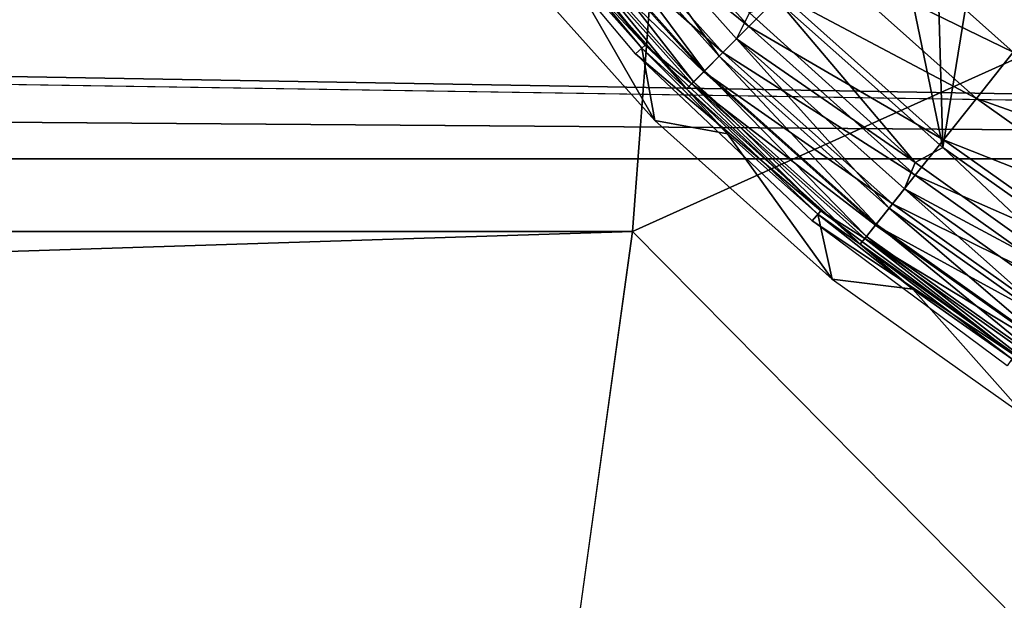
# Model space of a CAD drawing. Header units: millimetres. Extents: x -60 to 60, y -60 to 60.
# Tile 269 of 367: x 36.83 to 40.6, y -7.57 to -5.35. Entities that reach past the tile are written whole.
import ezdxf

# ---------------------------------------------------------------- set-up
doc = ezdxf.new("R2010")
doc.units = ezdxf.units.MM
doc.header["$LTSCALE"] = 81.481481
for name, color, linetype in [('103', 7, 'CONTINUOUS'), ('216', 7, 'CONTINUOUS'), ('249', 7, 'CONTINUOUS'), ('275', 7, 'CONTINUOUS'), ('3', 7, 'CONTINUOUS'), ('323', 7, 'CONTINUOUS'), ('87', 7, 'CONTINUOUS'), ('90', 7, 'CONTINUOUS')]:
    doc.layers.add(name, color=color, linetype=linetype)

msp = doc.modelspace()

# ---------------------------------------------------------------- linework, layer by layer
at = {"layer": '103', "color": 7, "linetype": 'Continuous', "true_color": 0xf5f5f5}
for points in [[(39.5071, -5.4929, 2.1069), (39.0003, -4.7846, 2.0485), (38.9267, -4.8433, 2.1069), (39.5071, -5.4929, 2.1069)], [(39.5737, -5.4263, 2.0485), (39.0003, -4.7846, 2.0485), (39.5071, -5.4929, 2.1069), (39.5737, -5.4263, 2.0485)], [(39.5737, -5.4263, 2.0485), (39.6227, -5.3269, 2.0123), (39.0003, -4.7846, 2.0485), (39.5737, -5.4263, 2.0485)], [(39.4513, -5.5487, 2.1846), (38.9267, -4.8433, 2.1069), (38.8649, -4.8926, 2.1846), (39.4513, -5.5487, 2.1846)], [(39.5071, -5.4929, 2.1069), (38.9267, -4.8433, 2.1069), (39.4513, -5.5487, 2.1846), (39.5071, -5.4929, 2.1069)], [(39.4089, -5.5911, 2.2779), (38.8649, -4.8926, 2.1846), (38.818, -4.93, 2.2779), (39.4089, -5.5911, 2.2779)], [(39.4513, -5.5487, 2.1846), (38.8649, -4.8926, 2.1846), (39.4089, -5.5911, 2.2779), (39.4513, -5.5487, 2.1846)], [(39.3821, -5.6179, 2.382), (38.818, -4.93, 2.2779), (38.7884, -4.9536, 2.382), (39.3821, -5.6179, 2.382)], [(39.4089, -5.5911, 2.2779), (38.818, -4.93, 2.2779), (39.3821, -5.6179, 2.382), (39.4089, -5.5911, 2.2779)], [(38.903, -5.116, 2.4913), (39.2108, -5.4618, 2.4913), (38.7884, -4.9536, 2.382), (38.903, -5.116, 2.4913)], [(39.2108, -5.4618, 2.4913), (39.3821, -5.6179, 2.382), (38.7884, -4.9536, 2.382), (39.2108, -5.4618, 2.4913)], [(39.7394, -5.2881, 2), (39.6227, -5.3269, 2.0123), (40.2569, -5.8987, 2.0123), (39.7394, -5.2881, 2)], [(40.3624, -5.8422, 2), (39.7394, -5.2881, 2), (40.2569, -5.8987, 2.0123), (40.3624, -5.8422, 2)], [(40.2569, -5.8987, 2.0123), (39.6227, -5.3269, 2.0123), (39.5737, -5.4263, 2.0485), (40.2569, -5.8987, 2.0123)], [(40.1567, -6.0733, 2.1069), (39.5737, -5.4263, 2.0485), (39.5071, -5.4929, 2.1069), (40.1567, -6.0733, 2.1069)], [(40.2154, -5.9997, 2.0485), (39.5737, -5.4263, 2.0485), (40.1567, -6.0733, 2.1069), (40.2154, -5.9997, 2.0485)], [(40.2154, -5.9997, 2.0485), (40.2569, -5.8987, 2.0123), (39.5737, -5.4263, 2.0485), (40.2154, -5.9997, 2.0485)], [(39.2108, -5.4618, 2.4913), (39.5382, -5.7892, 2.4913), (39.3821, -5.6179, 2.382), (39.2108, -5.4618, 2.4913)], [(40.1074, -6.1351, 2.1846), (39.5071, -5.4929, 2.1069), (39.4513, -5.5487, 2.1846), (40.1074, -6.1351, 2.1846)], [(40.1567, -6.0733, 2.1069), (39.5071, -5.4929, 2.1069), (40.1074, -6.1351, 2.1846), (40.1567, -6.0733, 2.1069)], [(40.07, -6.182, 2.2779), (39.4513, -5.5487, 2.1846), (39.4089, -5.5911, 2.2779), (40.07, -6.182, 2.2779)], [(40.1074, -6.1351, 2.1846), (39.4513, -5.5487, 2.1846), (40.07, -6.182, 2.2779), (40.1074, -6.1351, 2.1846)], [(40.0464, -6.2116, 2.382), (39.4089, -5.5911, 2.2779), (39.3821, -5.6179, 2.382), (40.0464, -6.2116, 2.382)], [(40.07, -6.182, 2.2779), (39.4089, -5.5911, 2.2779), (40.0464, -6.2116, 2.382), (40.07, -6.182, 2.2779)], [(39.5382, -5.7892, 2.4913), (39.884, -6.097, 2.4913), (39.3821, -5.6179, 2.382), (39.5382, -5.7892, 2.4913)], [(39.884, -6.097, 2.4913), (40.0464, -6.2116, 2.382), (39.3821, -5.6179, 2.382), (39.884, -6.097, 2.4913)], [(40.3624, -5.8422, 2), (40.2569, -5.8987, 2.0123), (40.9514, -6.3954, 2.0123), (40.3624, -5.8422, 2)], [(41.0434, -6.3232, 2), (40.3624, -5.8422, 2), (40.9514, -6.3954, 2.0123), (41.0434, -6.3232, 2)], [(40.9514, -6.3954, 2.0123), (40.2569, -5.8987, 2.0123), (40.2154, -5.9997, 2.0485), (40.9514, -6.3954, 2.0123)], [(40.8671, -6.5774, 2.1069), (40.2154, -5.9997, 2.0485), (40.1567, -6.0733, 2.1069), (40.8671, -6.5774, 2.1069)], [(40.9172, -6.4977, 2.0485), (40.2154, -5.9997, 2.0485), (40.8671, -6.5774, 2.1069), (40.9172, -6.4977, 2.0485)], [(40.9172, -6.4977, 2.0485), (40.9514, -6.3954, 2.0123), (40.2154, -5.9997, 2.0485), (40.9172, -6.4977, 2.0485)], [(39.884, -6.097, 2.4913), (40.2472, -6.3841, 2.4913), (40.0464, -6.2116, 2.382), (39.884, -6.097, 2.4913)], [(40.8251, -6.6443, 2.1846), (40.1567, -6.0733, 2.1069), (40.1074, -6.1351, 2.1846), (40.8251, -6.6443, 2.1846)], [(40.8671, -6.5774, 2.1069), (40.1567, -6.0733, 2.1069), (40.8251, -6.6443, 2.1846), (40.8671, -6.5774, 2.1069)], [(40.7932, -6.6951, 2.2779), (40.1074, -6.1351, 2.1846), (40.07, -6.182, 2.2779), (40.7932, -6.6951, 2.2779)], [(40.8251, -6.6443, 2.1846), (40.1074, -6.1351, 2.1846), (40.7932, -6.6951, 2.2779), (40.8251, -6.6443, 2.1846)], [(40.773, -6.7272, 2.382), (40.07, -6.182, 2.2779), (40.0464, -6.2116, 2.382), (40.773, -6.7272, 2.382)], [(40.2472, -6.3841, 2.4913), (40.6264, -6.6497, 2.4913), (40.0464, -6.2116, 2.382), (40.2472, -6.3841, 2.4913)], [(40.6264, -6.6497, 2.4913), (40.773, -6.7272, 2.382), (40.0464, -6.2116, 2.382), (40.6264, -6.6497, 2.4913)], [(40.7932, -6.6951, 2.2779), (40.07, -6.182, 2.2779), (40.773, -6.7272, 2.382), (40.7932, -6.6951, 2.2779)]]:
    msp.add_3dface(points, dxfattribs=at)
at = {"layer": '216', "color": 151, "linetype": 'Continuous', "true_color": 0x7dbfed}
for points in [[(38.6296, -4.7426, 16.8297), (39.2233, -5.45, 16.8297), (38.5899, -4.7721, 13.9913), (38.6296, -4.7426, 16.8297)], [(38.5899, -4.7721, 13.9913), (39.2233, -5.45, 16.8297), (39.1872, -5.484, 13.9913), (38.5899, -4.7721, 13.9913)], [(39.2233, -5.45, 16.8297), (39.8951, -6.0838, 16.8297), (39.1872, -5.484, 13.9913), (39.2233, -5.45, 16.8297)], [(39.1872, -5.484, 13.9913), (39.8951, -6.0838, 16.8297), (39.8632, -6.1218, 13.9913), (39.1872, -5.484, 13.9913)], [(39.8951, -6.0838, 16.8297), (40.6359, -6.6353, 16.8297), (39.8632, -6.1218, 13.9913), (39.8951, -6.0838, 16.8297)], [(39.8632, -6.1218, 13.9913), (40.6359, -6.6353, 16.8297), (40.6086, -6.6767, 13.9913), (39.8632, -6.1218, 13.9913)]]:
    msp.add_3dface(points, dxfattribs=at)
at = {"layer": '249', "color": 151, "linetype": 'Continuous', "true_color": 0x7dbfed}
for points in [[(39.1759, -6.1635, 22.0071), (41.1856, -5.2555, 28.5), (39.3622, -3.6768, 21.574), (39.1759, -6.1635, 22.0071)], [(40.7829, -7.7864, 28.5), (41.1856, -5.2555, 28.5), (39.1759, -6.1635, 22.0071), (40.7829, -7.7864, 28.5)], [(38.8331, -8.6329, 22.4372), (40.7829, -7.7864, 28.5), (39.1759, -6.1635, 22.0071), (38.8331, -8.6329, 22.4372)]]:
    msp.add_3dface(points, dxfattribs=at)
at = {"layer": '275', "color": 151, "linetype": 'Continuous', "true_color": 0x7dbfed}
for points in [[(39.2233, -5.45, 16.8297), (38.6296, -4.7426, 16.8297), (38.8101, -4.9363, 17.0902), (39.2233, -5.45, 16.8297)], [(39.6205, -5.3795, 17.8125), (38.9423, -4.8308, 17.5888), (39.052, -4.7433, 17.8125), (39.6205, -5.3795, 17.8125)], [(39.6205, -5.3795, 17.8125), (39.052, -4.7433, 17.8125), (39.7431, -5.2569, 18.0118), (39.6205, -5.3795, 17.8125)], [(39.5213, -5.4787, 17.5888), (38.861, -4.8957, 17.3461), (38.9423, -4.8308, 17.5888), (39.5213, -5.4787, 17.5888)], [(39.5213, -5.4787, 17.5888), (38.9423, -4.8308, 17.5888), (39.6205, -5.3795, 17.8125), (39.5213, -5.4787, 17.5888)], [(39.4478, -5.5522, 17.3461), (38.8101, -4.9363, 17.0902), (38.861, -4.8957, 17.3461), (39.4478, -5.5522, 17.3461)], [(39.4478, -5.5522, 17.3461), (38.861, -4.8957, 17.3461), (39.5213, -5.4787, 17.5888), (39.4478, -5.5522, 17.3461)], [(39.4017, -5.5983, 17.0902), (38.8101, -4.9363, 17.0902), (39.4478, -5.5522, 17.3461), (39.4017, -5.5983, 17.0902)], [(39.4017, -5.5983, 17.0902), (39.2233, -5.45, 16.8297), (38.8101, -4.9363, 17.0902), (39.4017, -5.5983, 17.0902)], [(40.6315, -5.4779, 18.3185), (39.8859, -5.1141, 18.1818), (40.0457, -4.9543, 18.3185), (40.6315, -5.4779, 18.3185)], [(40.6315, -5.4779, 18.3185), (40.0457, -4.9543, 18.3185), (40.7839, -5.2868, 18.4185), (40.6315, -5.4779, 18.3185)], [(40.4907, -5.6545, 18.1818), (39.7431, -5.2569, 18.0118), (39.8859, -5.1141, 18.1818), (40.4907, -5.6545, 18.1818)], [(40.4907, -5.6545, 18.1818), (39.8859, -5.1141, 18.1818), (40.6315, -5.4779, 18.3185), (40.4907, -5.6545, 18.1818)], [(40.3647, -5.8125, 18.0118), (39.6205, -5.3795, 17.8125), (39.7431, -5.2569, 18.0118), (40.3647, -5.8125, 18.0118)], [(40.3647, -5.8125, 18.0118), (39.7431, -5.2569, 18.0118), (40.4907, -5.6545, 18.1818), (40.3647, -5.8125, 18.0118)], [(40.2567, -5.948, 17.8125), (39.5213, -5.4787, 17.5888), (39.6205, -5.3795, 17.8125), (40.2567, -5.948, 17.8125)], [(40.2567, -5.948, 17.8125), (39.6205, -5.3795, 17.8125), (40.3647, -5.8125, 18.0118), (40.2567, -5.948, 17.8125)], [(39.8951, -6.0838, 16.8297), (39.2233, -5.45, 16.8297), (39.4017, -5.5983, 17.0902), (39.8951, -6.0838, 16.8297)], [(40.1692, -6.0577, 17.5888), (39.4478, -5.5522, 17.3461), (39.5213, -5.4787, 17.5888), (40.1692, -6.0577, 17.5888)], [(40.1692, -6.0577, 17.5888), (39.5213, -5.4787, 17.5888), (40.2567, -5.948, 17.8125), (40.1692, -6.0577, 17.5888)], [(41.2723, -5.9325, 18.3185), (40.4907, -5.6545, 18.1818), (40.6315, -5.4779, 18.3185), (41.2723, -5.9325, 18.3185)], [(40.1043, -6.139, 17.3461), (39.4017, -5.5983, 17.0902), (39.4478, -5.5522, 17.3461), (40.1043, -6.139, 17.3461)], [(40.1043, -6.139, 17.3461), (39.4478, -5.5522, 17.3461), (40.1692, -6.0577, 17.5888), (40.1043, -6.139, 17.3461)], [(40.0637, -6.1899, 17.0902), (39.4017, -5.5983, 17.0902), (40.1043, -6.139, 17.3461), (40.0637, -6.1899, 17.0902)], [(40.0637, -6.1899, 17.0902), (39.8951, -6.0838, 16.8297), (39.4017, -5.5983, 17.0902), (40.0637, -6.1899, 17.0902)], [(41.1521, -6.1238, 18.1818), (40.3647, -5.8125, 18.0118), (40.4907, -5.6545, 18.1818), (41.1521, -6.1238, 18.1818)], [(41.1521, -6.1238, 18.1818), (40.4907, -5.6545, 18.1818), (41.2723, -5.9325, 18.3185), (41.1521, -6.1238, 18.1818)], [(41.0446, -6.2949, 18.0118), (40.2567, -5.948, 17.8125), (40.3647, -5.8125, 18.0118), (41.0446, -6.2949, 18.0118)], [(41.0446, -6.2949, 18.0118), (40.3647, -5.8125, 18.0118), (41.1521, -6.1238, 18.1818), (41.0446, -6.2949, 18.0118)], [(40.9525, -6.4416, 17.8125), (40.1692, -6.0577, 17.5888), (40.2567, -5.948, 17.8125), (40.9525, -6.4416, 17.8125)], [(40.9525, -6.4416, 17.8125), (40.2567, -5.948, 17.8125), (41.0446, -6.2949, 18.0118), (40.9525, -6.4416, 17.8125)], [(40.8778, -6.5605, 17.5888), (40.1043, -6.139, 17.3461), (40.1692, -6.0577, 17.5888), (40.8778, -6.5605, 17.5888)], [(40.8778, -6.5605, 17.5888), (40.1692, -6.0577, 17.5888), (40.9525, -6.4416, 17.8125), (40.8778, -6.5605, 17.5888)], [(40.6359, -6.6353, 16.8297), (39.8951, -6.0838, 16.8297), (40.0637, -6.1899, 17.0902), (40.6359, -6.6353, 16.8297)], [(40.8225, -6.6485, 17.3461), (40.0637, -6.1899, 17.0902), (40.1043, -6.139, 17.3461), (40.8225, -6.6485, 17.3461)], [(40.8225, -6.6485, 17.3461), (40.1043, -6.139, 17.3461), (40.8778, -6.5605, 17.5888), (40.8225, -6.6485, 17.3461)], [(40.7878, -6.7037, 17.0902), (40.0637, -6.1899, 17.0902), (40.8225, -6.6485, 17.3461), (40.7878, -6.7037, 17.0902)], [(40.7878, -6.7037, 17.0902), (40.6359, -6.6353, 16.8297), (40.0637, -6.1899, 17.0902), (40.7878, -6.7037, 17.0902)]]:
    msp.add_3dface(points, dxfattribs=at)
at = {"layer": '3', "color": 7, "linetype": 'Continuous', "true_color": 0xf5f5f5}
for points in [[(55.0547, -5.8849, -3), (-55.0547, -5.8849, -3), (-43.1709, -5.1314, -3), (55.0547, -5.8849, -3)], [(55.0547, -5.8849, -3), (-43.1709, -5.1314, -3), (14.808, -5.2587, -3), (55.0547, -5.8849, -3)], [(40.3291, -5.1314, -3), (55.0547, -5.8849, -3), (16.0777, -5.2127, -3), (40.3291, -5.1314, -3)], [(55.0547, -5.8849, -3), (40.3291, -5.1314, -3), (43.1709, -5.1314, -3), (55.0547, -5.8849, -3)], [(16.0777, -5.2127, -3), (55.0547, -5.8849, -3), (14.808, -5.2587, -3), (16.0777, -5.2127, -3)], [(-54.6634, -8.8067, -3), (-55.0547, -5.8849, -3), (54.6634, -8.8067, -3), (-54.6634, -8.8067, -3)], [(54.6634, -8.8067, -3), (-55.0547, -5.8849, -3), (55.0547, -5.8849, -3), (54.6634, -8.8067, -3)]]:
    msp.add_3dface(points, dxfattribs=at)
at = {"layer": '323', "color": 151, "linetype": 'Continuous', "true_color": 0x7dbfed}
for points in [[(39.3622, -3.6768, 21.574), (-39.3622, -3.6768, 21.574), (-39.1759, -6.1635, 22.0071), (39.3622, -3.6768, 21.574)], [(39.1759, -6.1635, 22.0071), (39.3622, -3.6768, 21.574), (-39.1759, -6.1635, 22.0071), (39.1759, -6.1635, 22.0071)], [(39.1759, -6.1635, 22.0071), (-39.1759, -6.1635, 22.0071), (-38.8331, -8.6329, 22.4372), (39.1759, -6.1635, 22.0071)], [(38.8331, -8.6329, 22.4372), (39.1759, -6.1635, 22.0071), (-38.8331, -8.6329, 22.4372), (38.8331, -8.6329, 22.4372)]]:
    msp.add_3dface(points, dxfattribs=at)
at = {"layer": '87', "color": 7, "linetype": 'Continuous', "true_color": 0xf5f5f5}
for points in [[(39.7394, -5.2881, 2), (40.3624, -5.8422, 2), (39.8452, -3.3366, 2), (39.7394, -5.2881, 2)], [(39.8452, -3.3366, 2), (40.3624, -5.8422, 2), (40.2937, -3.4269, 2), (39.8452, -3.3366, 2)], [(40.2937, -3.4269, 2), (40.3624, -5.8422, 2), (40.75, -3.4571, 2), (40.2937, -3.4269, 2)], [(40.3624, -5.8422, 2), (41.0434, -6.3232, 2), (40.75, -3.4571, 2), (40.3624, -5.8422, 2)]]:
    msp.add_3dface(points, dxfattribs=at)
at = {"layer": '90', "color": 7, "linetype": 'Continuous', "true_color": 0xf5f5f5}
for points in [[(38.6543, -5.0605, 11.5087), (39.2608, -5.7392, 11.5087), (38.903, -5.116, 2.4913), (38.6543, -5.0605, 11.5087)], [(38.903, -5.116, 2.4913), (39.2608, -5.7392, 11.5087), (39.2108, -5.4618, 2.4913), (38.903, -5.116, 2.4913)], [(39.2108, -5.4618, 2.4913), (39.2608, -5.7392, 11.5087), (39.5382, -5.7892, 2.4913), (39.2108, -5.4618, 2.4913)], [(39.2608, -5.7392, 11.5087), (39.9395, -6.3457, 11.5087), (39.5382, -5.7892, 2.4913), (39.2608, -5.7392, 11.5087)], [(39.5382, -5.7892, 2.4913), (39.9395, -6.3457, 11.5087), (39.884, -6.097, 2.4913), (39.5382, -5.7892, 2.4913)], [(39.884, -6.097, 2.4913), (39.9395, -6.3457, 11.5087), (40.2472, -6.3841, 2.4913), (39.884, -6.097, 2.4913)], [(39.9395, -6.3457, 11.5087), (40.6818, -6.8724, 11.5087), (40.2472, -6.3841, 2.4913), (39.9395, -6.3457, 11.5087)], [(40.2472, -6.3841, 2.4913), (40.6818, -6.8724, 11.5087), (40.6264, -6.6497, 2.4913), (40.2472, -6.3841, 2.4913)]]:
    msp.add_3dface(points, dxfattribs=at)

doc.saveas('drawing.dxf')
